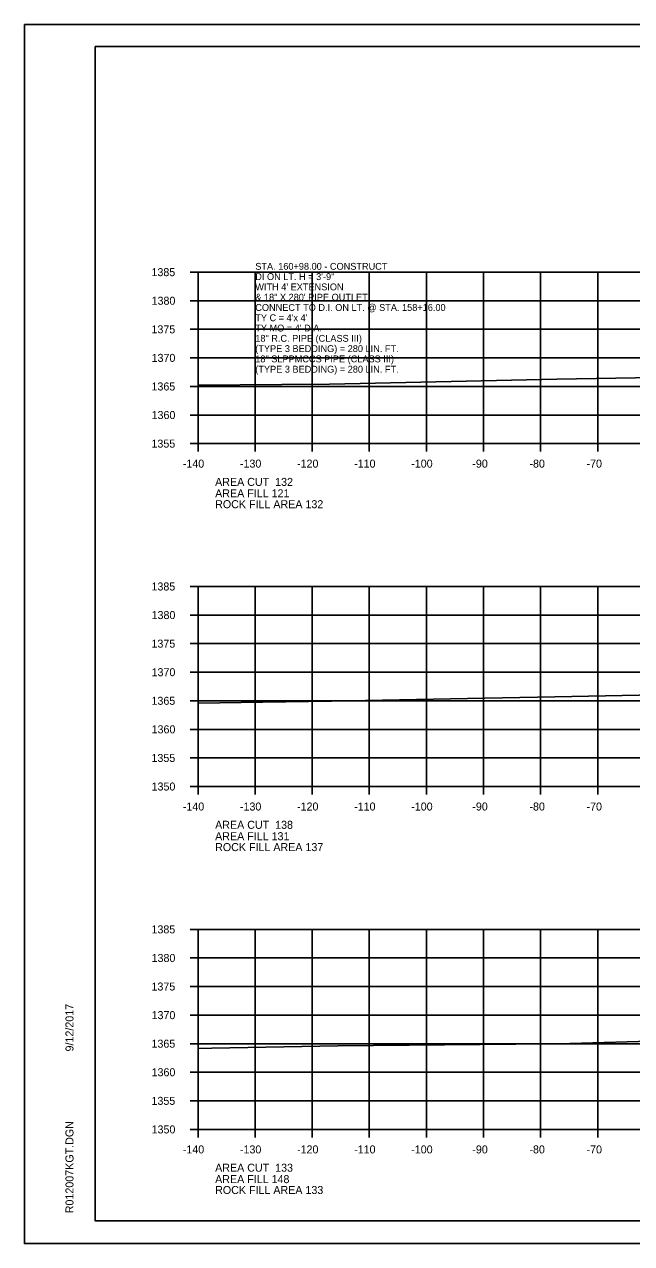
# Model space of a CAD drawing. Extents: x 1374311 to 1383814, y 384102 to 406278.
# Drawn here: x 1381458.2 to 1381564.6, y 394138.1 to 394351.5 of the extents above; entities that cross this region are included whole.
import ezdxf

# ---------------------------------------------------------------- set-up
doc = ezdxf.new("R2010")
doc.units = 0
for name, color, linetype in [('R_Axis', 7, 'Continuous'), ('R_Axis Annot', 7, 'Continuous'), ('R_Border', 7, 'Continuous'), ('R_Exist Surface', 7, 'Continuous'), ('R_Grid', 7, 'Continuous'), ('R_No Plot', 7, 'Continuous'), ('R_Water Annot', 7, 'Continuous')]:
    doc.layers.add(name, color=color, linetype=linetype)

msp = doc.modelspace()

# ---------------------------------------------------------------- linework, layer by layer
at = {"layer": 'R_Axis'}
for p, q in [((1381487.26, 394308.13), (1381488.66, 394308.13)), ((1381488.66, 394278.13), (1381488.66, 394308.13)), ((1381487.26, 394303.13), (1381488.66, 394303.13)), ((1381487.26, 394298.13), (1381488.66, 394298.13)), ((1381487.26, 394293.13), (1381488.66, 394293.13)), ((1381487.26, 394288.13), (1381488.66, 394288.13)), ((1381487.26, 394283.13), (1381488.66, 394283.13)), ((1381487.26, 394278.13), (1381488.66, 394278.13)), ((1381488.66, 394278.13), (1381768.66, 394278.13)), ((1381488.66, 394276.73), (1381488.66, 394278.13)), ((1381498.66, 394276.73), (1381498.66, 394278.13)), ((1381508.66, 394276.73), (1381508.66, 394278.13)), ((1381518.66, 394276.73), (1381518.66, 394278.13)), ((1381528.66, 394276.73), (1381528.66, 394278.13)), ((1381538.66, 394276.73), (1381538.66, 394278.13)), ((1381548.66, 394276.73), (1381548.66, 394278.13)), ((1381558.66, 394276.73), (1381558.66, 394278.13)), ((1381487.26, 394253.13), (1381488.66, 394253.13)), ((1381488.66, 394218.13), (1381488.66, 394253.13)), ((1381487.26, 394248.13), (1381488.66, 394248.13)), ((1381487.26, 394243.13), (1381488.66, 394243.13)), ((1381487.26, 394238.13), (1381488.66, 394238.13)), ((1381487.26, 394233.13), (1381488.66, 394233.13)), ((1381487.26, 394228.13), (1381488.66, 394228.13)), ((1381487.26, 394223.13), (1381488.66, 394223.13)), ((1381487.26, 394218.13), (1381488.66, 394218.13)), ((1381488.66, 394218.13), (1381768.66, 394218.13)), ((1381488.66, 394216.73), (1381488.66, 394218.13)), ((1381498.66, 394216.73), (1381498.66, 394218.13)), ((1381508.66, 394216.73), (1381508.66, 394218.13)), ((1381518.66, 394216.73), (1381518.66, 394218.13)), ((1381528.66, 394216.73), (1381528.66, 394218.13)), ((1381538.66, 394216.73), (1381538.66, 394218.13)), ((1381548.66, 394216.73), (1381548.66, 394218.13)), ((1381558.66, 394216.73), (1381558.66, 394218.13)), ((1381487.26, 394193.13), (1381488.66, 394193.13)), ((1381488.66, 394158.13), (1381488.66, 394193.13)), ((1381487.26, 394188.13), (1381488.66, 394188.13)), ((1381487.26, 394183.13), (1381488.66, 394183.13)), ((1381487.26, 394178.13), (1381488.66, 394178.13)), ((1381487.26, 394173.13), (1381488.66, 394173.13)), ((1381487.26, 394168.13), (1381488.66, 394168.13)), ((1381487.26, 394163.13), (1381488.66, 394163.13)), ((1381487.26, 394158.13), (1381488.66, 394158.13)), ((1381488.66, 394158.13), (1381768.66, 394158.13)), ((1381488.66, 394156.73), (1381488.66, 394158.13)), ((1381498.66, 394156.73), (1381498.66, 394158.13)), ((1381508.66, 394156.73), (1381508.66, 394158.13)), ((1381518.66, 394156.73), (1381518.66, 394158.13)), ((1381528.66, 394156.73), (1381528.66, 394158.13)), ((1381538.66, 394156.73), (1381538.66, 394158.13)), ((1381548.66, 394156.73), (1381548.66, 394158.13)), ((1381558.66, 394156.73), (1381558.66, 394158.13))]:
    msp.add_line(p, q, dxfattribs=at)
at = {"layer": 'R_Border'}
for p, q in [((1381470.66, 394347.59), (1381786.84, 394347.59)), ((1381470.66, 394142.13), (1381470.66, 394347.59)), ((1381470.66, 394142.13), (1381470.66, 394142.13)), ((1381786.84, 394142.13), (1381470.66, 394142.13))]:
    msp.add_line(p, q, dxfattribs=at)
at = {"layer": 'R_Exist Surface'}
for points in [[(1381488.66, 394288.36), (1381503.34, 394288.48), (1381511.67, 394288.53), (1381519.74, 394288.69), (1381551.52, 394289.39), (1381568.74, 394289.67), (1381591.39, 394290.02), (1381611.93, 394290.19), (1381631.23, 394290.35), (1381657.99, 394290.8), (1381675.15, 394291.11), (1381693.13, 394291.39)], [(1381488.66, 394232.72), (1381500.02, 394232.88), (1381512.02, 394233.07), (1381535.87, 394233.51), (1381551.16, 394233.84), (1381580.7, 394234.4), (1381590.91, 394234.6), (1381595.75, 394234.64), (1381632.92, 394234.94), (1381650.75, 394235.4), (1381677.21, 394236.04)], [(1381488.66, 394172.31), (1381491.07, 394172.35), (1381513.16, 394172.76), (1381550.55, 394173.08), (1381551.16, 394173.08), (1381551.8, 394173.1), (1381591.82, 394174.28), (1381614.7, 394174.52), (1381639.15, 394174.75), (1381649.82, 394175.03), (1381679.67, 394175.84), (1381706.34, 394176.23), (1381719.88, 394176.43), (1381727.08, 394176.54), (1381738.04, 394176.72), (1381744.91, 394175.27), (1381745.65, 394175.12), (1381745.84, 394175.19), (1381749.41, 394176.98), (1381749.82, 394177.06), (1381750.91, 394177.2), (1381751.29, 394177.21), (1381759.76, 394177.46), (1381768.66, 394177.27)]]:
    msp.add_lwpolyline(points, dxfattribs=at)
at = {"layer": 'R_Grid'}
for p, q in [((1381488.66, 394308.13), (1381768.66, 394308.13)), ((1381488.66, 394278.13), (1381488.66, 394308.13)), ((1381498.66, 394278.13), (1381498.66, 394308.13)), ((1381508.66, 394278.13), (1381508.66, 394308.13)), ((1381518.66, 394278.13), (1381518.66, 394308.13)), ((1381528.66, 394278.13), (1381528.66, 394308.13)), ((1381538.66, 394278.13), (1381538.66, 394308.13)), ((1381548.66, 394278.13), (1381548.66, 394308.13)), ((1381558.66, 394278.13), (1381558.66, 394308.13)), ((1381488.66, 394303.13), (1381768.66, 394303.13)), ((1381488.66, 394298.13), (1381768.66, 394298.13)), ((1381488.66, 394293.13), (1381768.66, 394293.13)), ((1381488.66, 394288.13), (1381768.66, 394288.13)), ((1381488.66, 394283.13), (1381768.66, 394283.13)), ((1381488.66, 394278.13), (1381768.66, 394278.13)), ((1381488.66, 394253.13), (1381768.66, 394253.13)), ((1381488.66, 394218.13), (1381488.66, 394253.13)), ((1381498.66, 394218.13), (1381498.66, 394253.13)), ((1381508.66, 394218.13), (1381508.66, 394253.13)), ((1381518.66, 394218.13), (1381518.66, 394253.13)), ((1381528.66, 394218.13), (1381528.66, 394253.13)), ((1381538.66, 394218.13), (1381538.66, 394253.13)), ((1381548.66, 394218.13), (1381548.66, 394253.13)), ((1381558.66, 394218.13), (1381558.66, 394253.13)), ((1381488.66, 394248.13), (1381768.66, 394248.13)), ((1381488.66, 394243.13), (1381768.66, 394243.13)), ((1381488.66, 394238.13), (1381768.66, 394238.13)), ((1381488.66, 394233.13), (1381768.66, 394233.13)), ((1381488.66, 394228.13), (1381768.66, 394228.13)), ((1381488.66, 394223.13), (1381768.66, 394223.13)), ((1381488.66, 394218.13), (1381768.66, 394218.13)), ((1381488.66, 394193.13), (1381768.66, 394193.13)), ((1381488.66, 394158.13), (1381488.66, 394193.13)), ((1381498.66, 394158.13), (1381498.66, 394193.13)), ((1381508.66, 394158.13), (1381508.66, 394193.13)), ((1381518.66, 394158.13), (1381518.66, 394193.13)), ((1381528.66, 394158.13), (1381528.66, 394193.13)), ((1381538.66, 394158.13), (1381538.66, 394193.13)), ((1381548.66, 394158.13), (1381548.66, 394193.13)), ((1381558.66, 394158.13), (1381558.66, 394193.13)), ((1381488.66, 394188.13), (1381768.66, 394188.13)), ((1381488.66, 394183.13), (1381768.66, 394183.13)), ((1381488.66, 394178.13), (1381768.66, 394178.13)), ((1381488.66, 394173.13), (1381768.66, 394173.13)), ((1381488.66, 394168.13), (1381768.66, 394168.13)), ((1381488.66, 394163.13), (1381768.66, 394163.13)), ((1381488.66, 394158.13), (1381768.66, 394158.13))]:
    msp.add_line(p, q, dxfattribs=at)
at = {"layer": 'R_No Plot'}
for p, q in [((1381458.26, 394351.49), (1381791.59, 394351.49)), ((1381458.26, 394138.15), (1381791.59, 394138.15))]:
    msp.add_line(p, q, dxfattribs=at)
for points in [[(1381458.25, 394351.49), (1381791.59, 394351.49), (1381791.59, 394138.15), (1381458.25, 394138.15)], [(1381704.58, 394347.59), (1381704.58, 394337.71), (1381740.31, 394337.71), (1381740.31, 394334.79), (1381763.51, 394334.79), (1381763.51, 394311.58), (1381786.84, 394311.58), (1381786.84, 394142.13), (1381470.66, 394142.13), (1381470.66, 394347.59)]]:
    msp.add_lwpolyline(points, close=True, dxfattribs=at)

# ---------------------------------------------------------------- texts
at = {"layer": 'R_Axis Annot'}
for s, p in [('1385', (1381480.51, 394307.43)), ('1380', (1381480.53, 394302.43)), ('1375', (1381480.51, 394297.43)), ('1370', (1381480.53, 394292.43)), ('1365', (1381480.51, 394287.43)), ('1360', (1381480.53, 394282.43)), ('1355', (1381480.51, 394277.43)), ('-140', (1381486, 394273.93)), ('-130', (1381496, 394273.93)), ('-120', (1381506, 394273.93)), ('-110', (1381516, 394273.93)), ('-100', (1381526, 394273.93)), ('-90', (1381536.7, 394273.93)), ('-80', (1381546.7, 394273.93)), ('-70', (1381556.7, 394273.93)), ('AREA CUT  132', (1381491.66, 394270.73)), ('AREA FILL 121', (1381491.66, 394268.73)), ('ROCK FILL AREA 132', (1381491.66, 394266.83)), ('1385', (1381480.51, 394252.43)), ('1380', (1381480.53, 394247.43)), ('1375', (1381480.51, 394242.43)), ('1370', (1381480.53, 394237.43)), ('1365', (1381480.51, 394232.43)), ('1360', (1381480.53, 394227.43)), ('1355', (1381480.51, 394222.43)), ('1350', (1381480.53, 394217.43)), ('-140', (1381486, 394213.93)), ('-130', (1381496, 394213.93)), ('-120', (1381506, 394213.93)), ('-110', (1381516, 394213.93)), ('-100', (1381526, 394213.93)), ('-90', (1381536.7, 394213.93)), ('-80', (1381546.7, 394213.93)), ('-70', (1381556.7, 394213.93)), ('AREA CUT  138', (1381491.66, 394210.73)), ('AREA FILL 131', (1381491.66, 394208.73)), ('ROCK FILL AREA 137', (1381491.66, 394206.83)), ('1385', (1381480.51, 394192.43)), ('1380', (1381480.53, 394187.43)), ('1375', (1381480.51, 394182.43)), ('1370', (1381480.53, 394177.43)), ('1365', (1381480.51, 394172.43)), ('1360', (1381480.53, 394167.43)), ('1355', (1381480.51, 394162.43)), ('1350', (1381480.53, 394157.43)), ('-140', (1381486, 394153.93)), ('-130', (1381496, 394153.93)), ('-120', (1381506, 394153.93)), ('-110', (1381516, 394153.93)), ('-100', (1381526, 394153.93)), ('-90', (1381536.7, 394153.93)), ('-80', (1381546.7, 394153.93)), ('-70', (1381556.7, 394153.93)), ('AREA CUT  133', (1381491.66, 394150.73)), ('AREA FILL 148', (1381491.66, 394148.73)), ('ROCK FILL AREA 133', (1381491.66, 394146.83))]:
    msp.add_text(s, height=1.4, dxfattribs=at).set_placement(p)
at = {"layer": 'R_Border'}
for s, p in [('9/12/2017', (1381466.85, 394171.77)), ('R012007KGT.DGN', (1381466.85, 394143.46))]:
    msp.add_text(s, height=1.4, rotation=90, dxfattribs=at).set_placement(p)
at = {"layer": 'R_Water Annot'}
for s, p in [('STA. 160+98.00 - CONSTRUCT', (1381498.69, 394308.55)), ('DI ON LT. H = 3\'-9"', (1381498.69, 394306.75)), ("WITH 4' EXTENSION ", (1381498.69, 394304.95)), ('& 18" X 280\' PIPE OUTLET', (1381498.69, 394303.15)), ('CONNECT TO D.I. ON LT. @ STA. 158+16.00', (1381498.69, 394301.35)), ("TY C = 4'x 4'", (1381498.69, 394299.55)), ("TY MO = 4' DIA.", (1381498.69, 394297.75)), ('18" R.C. PIPE (CLASS III)', (1381498.69, 394295.95)), ('(TYPE 3 BEDDING) = 280 LIN. FT.', (1381498.69, 394294.15)), ('18" SLPPMCCS PIPE (CLASS III)', (1381498.69, 394292.35)), ('(TYPE 3 BEDDING) = 280 LIN. FT.', (1381498.69, 394290.55))]:
    msp.add_text(s, height=1.2, dxfattribs=at).set_placement(p)

doc.saveas('drawing.dxf')
